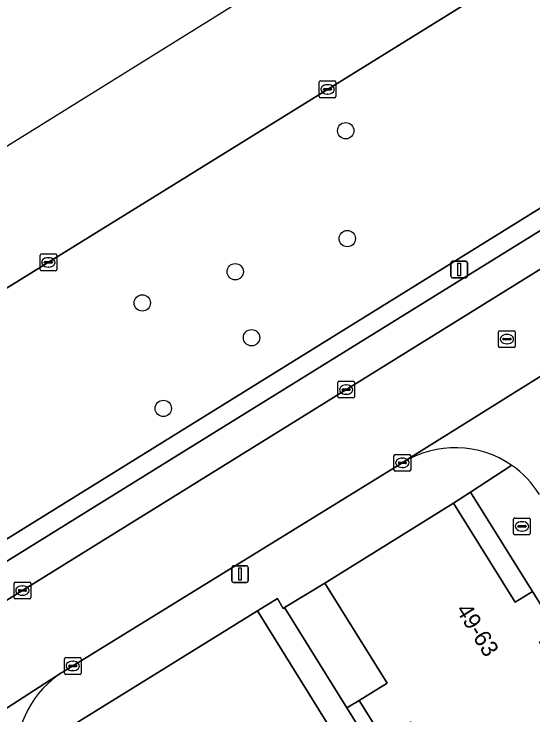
# Model space of a CAD drawing. Extents: x 160030 to 160839, y 385325 to 386450.
# Drawn here: x 160226.61 to 160257.7, y 386202.91 to 386244.91 of the extents above; entities that cross this region are included whole.
import ezdxf

# ---------------------------------------------------------------- set-up
doc = ezdxf.new("R2010")
doc.units = 0
for name, color, linetype in [('IMGEO_Berm_groen', 7, 'Continuous'), ('IMGEO_Boom', 7, 'Continuous'), ('IMGEO_Brandkraan', 7, 'Continuous'), ('IMGEO_Erf', 7, 'Continuous'), ('IMGEO_Groenvoorziening', 7, 'Continuous'), ('IMGEO_Haag', 7, 'Continuous'), ('IMGEO_Kolk', 7, 'Continuous'), ('IMGEO_Lichtmast', 7, 'Continuous'), ('IMGEO_Pand', 7, 'Continuous'), ('IMGEO_Pand_nummerreeks', 7, 'Continuous'), ('IMGEO_Parkeervlak_open', 7, 'Continuous'), ('IMGEO_Rijbaan_lokaal_open', 7, 'Continuous'), ('IMGEO_Rijbaan_regionaal_gesloten', 7, 'Continuous'), ('IMGEO_Rioolput', 7, 'Continuous'), ('IMGEO_Voetpad_op_trap', 7, 'Continuous'), ('IMGEO_Voetpad_open', 7, 'Continuous')]:
    doc.layers.add(name, color=color, linetype=linetype)

msp = doc.modelspace()

# ---------------------------------------------------------------- linework, layer by layer
at = {"layer": 'IMGEO_Berm_groen'}
for points in [[(160234.469, 386218.598), (160277.33, 386245.172), (160280.701, 386245.111), (160288.622, 386250), (160297.811, 386255.671), (160290.722, 386267.055), (160290.073, 386268.104), (160268.911, 386254.994), (160262.546, 386251.044), (160260.864, 386250), (160234.899, 386233.885), (160206.043, 386216.043), (160153.804, 386183.592), (160128.715, 386168.047), (160086.922, 386142.123), (160078.853, 386137.104), (160078.685, 386136.999), (160079.791, 386135.22), (160079.109, 386134.797), (160079.894, 386133.531), (160076.58, 386131.475), (160075.795, 386132.741), (160071.15, 386129.885)], [(160077.328, 386121.006), (160081.949, 386123.902), (160132.017, 386154.864), (160181.265, 386185.59), (160234.469, 386218.598)]]:
    msp.add_lwpolyline(points, dxfattribs=at)
at = {"layer": 'IMGEO_Boom'}
for centre in [(160246.481, 386237.915), (160246.572, 386231.449), (160239.861, 386229.468), (160234.294, 386227.597), (160240.837, 386225.514), (160235.553, 386221.279)]:
    msp.add_circle(centre, 0.489, dxfattribs=at)
at = {"layer": 'IMGEO_Brandkraan'}
for p, q in [((160256.539, 386213.784), (160256.539, 386214.636)), ((160256.614, 386214.71), (160257.466, 386214.71)), ((160257.027, 386214.49), (160257.052, 386214.49)), ((160257.54, 386214.636), (160257.54, 386213.784)), ((160256.798, 386214.204), (160256.798, 386214.216)), ((160257.236, 386214.167), (160256.838, 386214.167)), ((160256.841, 386214.253), (160257.239, 386214.253)), ((160257.282, 386214.216), (160257.282, 386214.204)), ((160257.466, 386213.71), (160256.614, 386213.71)), ((160257.05, 386213.93), (160257.025, 386213.93))]:
    msp.add_line(p, q, dxfattribs=at)
for points in [[(160256.539, 386213.784), (160256.539, 386214.636)], [(160256.614, 386214.71), (160257.466, 386214.71)], [(160257.54, 386214.636), (160257.54, 386213.784)], [(160257.466, 386213.71), (160256.614, 386213.71)]]:
    msp.add_lwpolyline(points, dxfattribs=at)
for centre, radius, start, end in [((160256.616, 386214.634), 0.0765, 91.552, 178.448), ((160256.616, 386214.634), 0.0765, 91.552, 178.448), ((160257.464, 386214.634), 0.0765, 1.552, 88.448), ((160257.464, 386214.634), 0.0765, 1.552, 88.448), ((160256.838, 386214.213), 0.0403, 85.8775, 175.7526), ((160256.835, 386214.203), 0.0366, 178.938, 274.7102), ((160257.239, 386214.21), 0.043, 264.8664, 352.4533), ((160257.243, 386214.215), 0.0386, 1.7309, 96.639), ((160256.616, 386213.786), 0.0765, 181.552, 268.448), ((160256.616, 386213.786), 0.0765, 181.552, 268.448), ((160257.464, 386213.786), 0.0765, 271.552, 358.448), ((160257.464, 386213.786), 0.0765, 271.552, 358.448)]:
    msp.add_arc(centre, radius, start, end, dxfattribs=at)
for centre, major_axis, ratio, start_param, end_param in [((160257.026, 386214.21), (-0.387, 0.002), 0.722429, 4.712389, 7.853982), ((160257.051, 386214.21), (-0.39, 0.002), 0.717154, 1.570796, 4.712389)]:
    msp.add_ellipse(centre, major_axis=major_axis, ratio=ratio, start_param=start_param, end_param=end_param, dxfattribs=at)
at = {"layer": 'IMGEO_Erf'}
msp.add_lwpolyline([(160253.948, 386216.255), (160252.944, 386215.602), (160256.637, 386209.661), (160257.675, 386210.306)], close=True, dxfattribs=at)
at = {"layer": 'IMGEO_Groenvoorziening'}
msp.add_lwpolyline([(160245.235, 386210.809), (160242.822, 386209.346), (160246.555, 386203.326), (160247.292, 386203.783), (160248.96, 386204.82)], close=True, dxfattribs=at)
msp.add_lwpolyline([(160267.49, 386143.85), (160277.737, 386150.227), (160241.195, 386209.143), (160230.241, 386202.349)], dxfattribs=at)
at = {"layer": 'IMGEO_Haag'}
msp.add_lwpolyline([(160246.555, 386203.326), (160247.292, 386203.783), (160248.96, 386204.82), (160245.235, 386210.809), (160242.822, 386209.346)], close=True, dxfattribs=at)
at = {"layer": 'IMGEO_Kolk'}
for p, q in [((160244.966, 386240.895), (160245.818, 386240.895)), ((160244.891, 386239.969), (160244.891, 386240.821)), ((160245.193, 386240.438), (160245.591, 386240.438)), ((160245.379, 386240.675), (160245.404, 386240.675)), ((160245.892, 386240.821), (160245.892, 386239.969)), ((160245.15, 386240.389), (160245.15, 386240.401)), ((160245.588, 386240.352), (160245.19, 386240.352)), ((160245.402, 386240.115), (160245.377, 386240.115)), ((160245.634, 386240.401), (160245.634, 386240.389)), ((160245.818, 386239.895), (160244.966, 386239.895)), ((160228.165, 386229.603), (160228.165, 386230.455)), ((160228.24, 386230.529), (160229.092, 386230.529)), ((160229.166, 386230.455), (160229.166, 386229.603)), ((160228.424, 386230.023), (160228.424, 386230.035)), ((160228.862, 386229.986), (160228.464, 386229.986)), ((160228.467, 386230.072), (160228.865, 386230.072)), ((160228.653, 386230.309), (160228.678, 386230.309)), ((160228.908, 386230.035), (160228.908, 386230.023)), ((160229.092, 386229.529), (160228.24, 386229.529)), ((160228.676, 386229.749), (160228.651, 386229.749)), ((160246.006, 386221.975), (160246.006, 386222.827)), ((160246.081, 386222.901), (160246.933, 386222.901)), ((160247.007, 386222.827), (160247.007, 386221.975)), ((160246.265, 386222.395), (160246.265, 386222.407)), ((160246.703, 386222.358), (160246.305, 386222.358)), ((160246.308, 386222.444), (160246.706, 386222.444)), ((160246.494, 386222.681), (160246.519, 386222.681)), ((160246.749, 386222.407), (160246.749, 386222.395)), ((160246.517, 386222.121), (160246.492, 386222.121)), ((160246.933, 386221.901), (160246.081, 386221.901)), ((160249.372, 386217.59), (160249.372, 386218.442)), ((160249.447, 386218.516), (160250.299, 386218.516)), ((160249.86, 386218.296), (160249.885, 386218.296)), ((160250.373, 386218.442), (160250.373, 386217.59)), ((160249.631, 386218.01), (160249.631, 386218.022)), ((160250.069, 386217.973), (160249.671, 386217.973)), ((160249.674, 386218.059), (160250.072, 386218.059)), ((160249.883, 386217.736), (160249.858, 386217.736)), ((160250.115, 386218.022), (160250.115, 386218.01)), ((160250.299, 386217.516), (160249.447, 386217.516)), ((160226.608, 386209.939), (160226.608, 386210.791)), ((160226.683, 386210.865), (160227.535, 386210.865)), ((160227.096, 386210.645), (160227.121, 386210.645)), ((160227.609, 386210.791), (160227.609, 386209.939)), ((160226.867, 386210.359), (160226.867, 386210.371)), ((160227.305, 386210.322), (160226.907, 386210.322)), ((160226.91, 386210.408), (160227.308, 386210.408)), ((160227.351, 386210.371), (160227.351, 386210.359)), ((160227.535, 386209.865), (160226.683, 386209.865)), ((160227.119, 386210.085), (160227.094, 386210.085)), ((160229.629, 386205.417), (160229.629, 386206.269)), ((160229.704, 386206.343), (160230.556, 386206.343)), ((160230.117, 386206.123), (160230.142, 386206.123)), ((160230.63, 386206.269), (160230.63, 386205.417)), ((160229.888, 386205.837), (160229.888, 386205.849)), ((160230.326, 386205.8), (160229.928, 386205.8)), ((160229.931, 386205.886), (160230.329, 386205.886)), ((160230.14, 386205.563), (160230.115, 386205.563)), ((160230.372, 386205.849), (160230.372, 386205.837)), ((160230.556, 386205.343), (160229.704, 386205.343))]:
    msp.add_line(p, q, dxfattribs=at)
for points in [[(160244.966, 386240.895), (160245.818, 386240.895)], [(160244.891, 386239.969), (160244.891, 386240.821)], [(160245.892, 386240.821), (160245.892, 386239.969)], [(160245.818, 386239.895), (160244.966, 386239.895)], [(160228.165, 386229.603), (160228.165, 386230.455)], [(160228.24, 386230.529), (160229.092, 386230.529)], [(160229.166, 386230.455), (160229.166, 386229.603)], [(160229.092, 386229.529), (160228.24, 386229.529)], [(160246.006, 386221.975), (160246.006, 386222.827)], [(160246.081, 386222.901), (160246.933, 386222.901)], [(160247.007, 386222.827), (160247.007, 386221.975)], [(160246.933, 386221.901), (160246.081, 386221.901)], [(160249.372, 386217.59), (160249.372, 386218.442)], [(160249.447, 386218.516), (160250.299, 386218.516)], [(160250.373, 386218.442), (160250.373, 386217.59)], [(160250.299, 386217.516), (160249.447, 386217.516)], [(160226.608, 386209.939), (160226.608, 386210.791)], [(160226.683, 386210.865), (160227.535, 386210.865)], [(160227.609, 386210.791), (160227.609, 386209.939)], [(160227.535, 386209.865), (160226.683, 386209.865)], [(160229.629, 386205.417), (160229.629, 386206.269)], [(160229.704, 386206.343), (160230.556, 386206.343)], [(160230.63, 386206.269), (160230.63, 386205.417)], [(160230.556, 386205.343), (160229.704, 386205.343)]]:
    msp.add_lwpolyline(points, dxfattribs=at)
for centre, radius, start, end in [((160244.968, 386240.819), 0.0765, 91.552, 178.448), ((160244.968, 386240.819), 0.0765, 91.552, 178.448), ((160245.816, 386240.819), 0.0765, 1.552, 88.448), ((160245.816, 386240.819), 0.0765, 1.552, 88.448), ((160245.19, 386240.398), 0.0403, 85.8775, 175.7526), ((160245.595, 386240.4), 0.0386, 1.7309, 96.639), ((160245.187, 386240.388), 0.0366, 178.938, 274.7102), ((160245.591, 386240.395), 0.043, 264.8664, 352.4533), ((160244.968, 386239.971), 0.0765, 181.552, 268.448), ((160244.968, 386239.971), 0.0765, 181.552, 268.448), ((160245.816, 386239.971), 0.0765, 271.552, 358.448), ((160245.816, 386239.971), 0.0765, 271.552, 358.448), ((160228.242, 386230.453), 0.0765, 91.552, 178.448), ((160228.242, 386230.453), 0.0765, 91.552, 178.448), ((160229.09, 386230.453), 0.0765, 1.552, 88.448), ((160229.09, 386230.453), 0.0765, 1.552, 88.448), ((160228.464, 386230.032), 0.0403, 85.8775, 175.7526), ((160228.461, 386230.022), 0.0366, 178.938, 274.7102), ((160228.865, 386230.029), 0.043, 264.8664, 352.4533), ((160228.869, 386230.034), 0.0386, 1.7309, 96.639), ((160228.242, 386229.605), 0.0765, 181.552, 268.448), ((160228.242, 386229.605), 0.0765, 181.552, 268.448), ((160229.09, 386229.605), 0.0765, 271.552, 358.448), ((160229.09, 386229.605), 0.0765, 271.552, 358.448), ((160246.083, 386222.825), 0.0765, 91.552, 178.448), ((160246.083, 386222.825), 0.0765, 91.552, 178.448), ((160246.931, 386222.825), 0.0765, 1.552, 88.448), ((160246.931, 386222.825), 0.0765, 1.552, 88.448), ((160246.305, 386222.404), 0.0403, 85.8775, 175.7526), ((160246.302, 386222.394), 0.0366, 178.938, 274.7102), ((160246.706, 386222.401), 0.043, 264.8664, 352.4533), ((160246.71, 386222.406), 0.0386, 1.7309, 96.639), ((160246.083, 386221.977), 0.0765, 181.552, 268.448), ((160246.083, 386221.977), 0.0765, 181.552, 268.448), ((160246.931, 386221.977), 0.0765, 271.552, 358.448), ((160246.931, 386221.977), 0.0765, 271.552, 358.448), ((160249.449, 386218.44), 0.0765, 91.552, 178.448), ((160249.449, 386218.44), 0.0765, 91.552, 178.448), ((160250.297, 386218.44), 0.0765, 1.552, 88.448), ((160250.297, 386218.44), 0.0765, 1.552, 88.448), ((160249.671, 386218.019), 0.0403, 85.8775, 175.7526), ((160249.668, 386218.009), 0.0366, 178.938, 274.7102), ((160250.072, 386218.016), 0.043, 264.8664, 352.4533), ((160250.076, 386218.021), 0.0386, 1.7309, 96.639), ((160249.449, 386217.592), 0.0765, 181.552, 268.448), ((160249.449, 386217.592), 0.0765, 181.552, 268.448), ((160250.297, 386217.592), 0.0765, 271.552, 358.448), ((160250.297, 386217.592), 0.0765, 271.552, 358.448), ((160226.685, 386210.789), 0.0765, 91.552, 178.448), ((160226.685, 386210.789), 0.0765, 91.552, 178.448), ((160227.533, 386210.789), 0.0765, 1.552, 88.448), ((160227.533, 386210.789), 0.0765, 1.552, 88.448), ((160226.907, 386210.368), 0.0403, 85.8775, 175.7526), ((160226.904, 386210.358), 0.0366, 178.938, 274.7102), ((160227.308, 386210.365), 0.043, 264.8664, 352.4533), ((160227.312, 386210.37), 0.0386, 1.7309, 96.639), ((160226.685, 386209.941), 0.0765, 181.552, 268.448), ((160226.685, 386209.941), 0.0765, 181.552, 268.448), ((160227.533, 386209.941), 0.0765, 271.552, 358.448), ((160227.533, 386209.941), 0.0765, 271.552, 358.448), ((160229.706, 386206.267), 0.0765, 91.552, 178.448), ((160229.706, 386206.267), 0.0765, 91.552, 178.448), ((160230.554, 386206.267), 0.0765, 1.552, 88.448), ((160230.554, 386206.267), 0.0765, 1.552, 88.448), ((160229.928, 386205.846), 0.0403, 85.8775, 175.7526), ((160229.925, 386205.836), 0.0366, 178.938, 274.7102), ((160230.329, 386205.843), 0.043, 264.8664, 352.4533), ((160230.333, 386205.848), 0.0386, 1.7309, 96.639), ((160229.706, 386205.419), 0.0765, 181.552, 268.448), ((160229.706, 386205.419), 0.0765, 181.552, 268.448), ((160230.554, 386205.419), 0.0765, 271.552, 358.448), ((160230.554, 386205.419), 0.0765, 271.552, 358.448)]:
    msp.add_arc(centre, radius, start, end, dxfattribs=at)
for centre, major_axis, ratio, start_param, end_param in [((160245.378, 386240.395), (-0.387, 0.002), 0.722429, 4.712389, 7.853982), ((160245.403, 386240.395), (-0.39, 0.002), 0.717154, 1.570796, 4.712389), ((160228.652, 386230.029), (-0.387, 0.002), 0.722429, 4.712389, 7.853982), ((160228.677, 386230.029), (-0.39, 0.002), 0.717154, 1.570796, 4.712389), ((160246.493, 386222.401), (-0.387, 0.002), 0.722429, 4.712389, 7.853982), ((160246.518, 386222.401), (-0.39, 0.002), 0.717154, 1.570796, 4.712389), ((160249.859, 386218.016), (-0.387, 0.002), 0.722429, 4.712389, 7.853982), ((160249.884, 386218.016), (-0.39, 0.002), 0.717154, 1.570796, 4.712389), ((160227.095, 386210.365), (-0.387, 0.002), 0.722429, 4.712389, 7.853982), ((160227.12, 386210.365), (-0.39, 0.002), 0.717154, 1.570796, 4.712389), ((160230.116, 386205.843), (-0.387, 0.002), 0.722429, 4.712389, 7.853982), ((160230.141, 386205.843), (-0.39, 0.002), 0.717154, 1.570796, 4.712389)]:
    msp.add_ellipse(centre, major_axis=major_axis, ratio=ratio, start_param=start_param, end_param=end_param, dxfattribs=at)
at = {"layer": 'IMGEO_Lichtmast'}
for p, q in [((160252.781, 386229.195), (160252.781, 386229.995)), ((160252.781, 386229.995), (160252.781, 386229.195)), ((160252.881, 386230.095), (160253.671, 386230.095)), ((160253.671, 386230.095), (160252.881, 386230.095)), ((160253.771, 386229.995), (160253.771, 386229.195)), ((160253.771, 386229.195), (160253.771, 386229.995)), ((160253.671, 386229.095), (160252.881, 386229.095)), ((160252.881, 386229.095), (160253.671, 386229.095)), ((160239.75, 386211.854), (160240.54, 386211.854)), ((160240.54, 386211.854), (160239.75, 386211.854)), ((160239.65, 386210.954), (160239.65, 386211.754)), ((160239.65, 386211.754), (160239.65, 386210.954)), ((160240.64, 386211.754), (160240.64, 386210.954)), ((160240.64, 386210.954), (160240.64, 386211.754)), ((160240.54, 386210.854), (160239.75, 386210.854)), ((160239.75, 386210.854), (160240.54, 386210.854))]:
    msp.add_line(p, q, dxfattribs=at)
for points in [[(160253.201, 386229.97), (160253.351, 386229.97), (160253.351, 386229.22), (160253.201, 386229.22), (160253.201, 386229.97)], [(160240.07, 386211.729), (160240.22, 386211.729), (160240.22, 386210.979), (160240.07, 386210.979), (160240.07, 386211.729)]]:
    msp.add_lwpolyline(points, dxfattribs=at)
for centre, start, end in [((160252.881, 386229.995), 90, 180), ((160252.881, 386229.995), 90, 180), ((160253.671, 386229.995), 0, 90), ((160253.671, 386229.995), 360, 90), ((160252.881, 386229.195), 180, 270), ((160252.881, 386229.195), 180, 270), ((160253.671, 386229.195), 270, 0), ((160253.671, 386229.195), 270, 0), ((160239.75, 386211.754), 90, 180), ((160239.75, 386211.754), 90, 180), ((160240.54, 386211.754), 0, 90), ((160240.54, 386211.754), 360, 90), ((160239.75, 386210.954), 180, 270), ((160239.75, 386210.954), 180, 270), ((160240.54, 386210.954), 270, 0), ((160240.54, 386210.954), 270, 0)]:
    msp.add_arc(centre, 0.1, start, end, dxfattribs=at)
at = {"layer": 'IMGEO_Pand'}
msp.add_lwpolyline([(160258.095, 386207.293), (160259.144, 386207.945), (160257.675, 386210.306), (160256.637, 386209.661), (160252.944, 386215.602), (160245.235, 386210.809), (160248.96, 386204.82), (160247.292, 386203.783), (160248.725, 386201.477), (160250.352, 386202.489), (160253.899, 386196.785), (160261.637, 386201.596)], close=True, dxfattribs=at)
at = {"layer": 'IMGEO_Parkeervlak_open'}
for points in [[(160197, 386191.681), (160202.023, 386194.798), (160236.536, 386216.214), (160272.948, 386238.804), (160281.681, 386244.232)], [(160280.607, 386243.974), (160277.792, 386244.025), (160277.52, 386243.95), (160235.069, 386217.631), (160181.866, 386184.624), (160132.617, 386153.897), (160082.55, 386122.936), (160077.216, 386119.593)]]:
    msp.add_lwpolyline(points, dxfattribs=at)
at = {"layer": 'IMGEO_Rijbaan_lokaal_open'}
for points in [[(160341.258, 386281.38), (160309.698, 386261.623), (160290.979, 386250), (160281.681, 386244.232), (160272.948, 386238.804), (160236.536, 386216.214), (160202.023, 386194.798), (160204.903, 386190.137), (160215.186, 386196.533)], [(160249.907, 386218.038), (160250.038, 386218.131), (160264.073, 386226.894), (160264.293, 386227.009), (160277.674, 386235.298), (160288.438, 386241.98), (160288.52, 386242.039), (160302.372, 386250.686)], [(160264.293, 386227.009), (160264.073, 386226.894), (160250.038, 386218.131), (160249.907, 386218.038)], [(160217.281, 386197.589), (160229.414, 386205.416), (160229.548, 386205.486), (160249.907, 386218.038)], [(160229.548, 386205.486), (160229.414, 386205.416), (160217.281, 386197.589)]]:
    msp.add_lwpolyline(points, dxfattribs=at)
for centre, radius, start, end in [((160253.034, 386212.967), 5.957, 55.3156, 121.6607), ((160253.04, 386212.973), 5.949, 31.9794, 55.328), ((160232.62, 386200.5), 5.856, 121.6443, 182.9602)]:
    msp.add_arc(centre, radius, start, end, dxfattribs=at)
at = {"layer": 'IMGEO_Rijbaan_regionaal_gesloten'}
for points in [[(160352.991, 386307.11), (160367.673, 386316.234), (160373.033, 386319.565), (160405.661, 386339.842), (160426.458, 386352.78), (160454.717, 386370.262), (160466.628, 386377.779), (160485.79, 386389.673), (160500, 386398.48), (160519.898, 386410.812), (160536.553, 386421.109), (160549.768, 386429.187), (160551.876, 386430.476), (160552.093, 386430.607), (160562.767, 386437.281), (160554.007, 386449.857), (160519.651, 386421.283), (160338.731, 386306.963), (160029.667, 386114.83)], [(160044.127, 386115.536), (160048.296, 386118.133), (160050.756, 386119.651), (160051.918, 386120.389), (160064.409, 386128.144), (160069.72, 386131.423), (160078.685, 386136.999), (160078.853, 386137.104), (160086.922, 386142.123), (160128.715, 386168.047), (160153.804, 386183.592), (160206.043, 386216.043), (160234.899, 386233.885), (160260.864, 386250), (160262.546, 386251.044), (160268.911, 386254.994), (160290.073, 386268.104), (160291.289, 386268.857), (160292.973, 386269.9), (160296.964, 386272.372), (160320.014, 386286.663), (160329.851, 386292.79), (160333.365, 386294.979)]]:
    msp.add_lwpolyline(points, dxfattribs=at)
at = {"layer": 'IMGEO_Rioolput'}
for p, q in [((160255.64, 386225.005), (160255.64, 386225.857)), ((160255.715, 386225.931), (160256.567, 386225.931)), ((160256.128, 386225.711), (160256.153, 386225.711)), ((160256.641, 386225.857), (160256.641, 386225.005)), ((160255.899, 386225.425), (160255.899, 386225.437)), ((160256.337, 386225.388), (160255.939, 386225.388)), ((160255.942, 386225.474), (160256.34, 386225.474)), ((160256.383, 386225.437), (160256.383, 386225.425)), ((160256.567, 386224.931), (160255.715, 386224.931)), ((160256.151, 386225.151), (160256.126, 386225.151))]:
    msp.add_line(p, q, dxfattribs=at)
for points in [[(160255.64, 386225.005), (160255.64, 386225.857)], [(160255.715, 386225.931), (160256.567, 386225.931)], [(160256.641, 386225.857), (160256.641, 386225.005)], [(160256.567, 386224.931), (160255.715, 386224.931)]]:
    msp.add_lwpolyline(points, dxfattribs=at)
for centre, radius, start, end in [((160255.717, 386225.855), 0.0765, 91.552, 178.448), ((160255.717, 386225.855), 0.0765, 91.552, 178.448), ((160256.565, 386225.855), 0.0765, 1.552, 88.448), ((160256.565, 386225.855), 0.0765, 1.552, 88.448), ((160255.939, 386225.434), 0.0403, 85.8775, 175.7526), ((160255.936, 386225.424), 0.0366, 178.938, 274.7102), ((160256.34, 386225.431), 0.043, 264.8664, 352.4533), ((160256.344, 386225.436), 0.0386, 1.7309, 96.639), ((160255.717, 386225.007), 0.0765, 181.552, 268.448), ((160255.717, 386225.007), 0.0765, 181.552, 268.448), ((160256.565, 386225.007), 0.0765, 271.552, 358.448), ((160256.565, 386225.007), 0.0765, 271.552, 358.448)]:
    msp.add_arc(centre, radius, start, end, dxfattribs=at)
for centre, major_axis, ratio, start_param, end_param in [((160256.127, 386225.431), (-0.387, 0.002), 0.722429, 4.712389, 7.853982), ((160256.152, 386225.431), (-0.39, 0.002), 0.717154, 1.570796, 4.712389)]:
    msp.add_ellipse(centre, major_axis=major_axis, ratio=ratio, start_param=start_param, end_param=end_param, dxfattribs=at)
at = {"layer": 'IMGEO_Voetpad_op_trap'}
msp.add_lwpolyline([(160247.292, 386203.783), (160246.555, 386203.326), (160247.986, 386201.019), (160248.725, 386201.477)], close=True, dxfattribs=at)
at = {"layer": 'IMGEO_Voetpad_open'}
for points in [[(160341.022, 386282.591), (160315.759, 386266.812), (160299.088, 386256.53), (160291.945, 386267.798), (160291.289, 386268.857), (160290.073, 386268.104), (160290.722, 386267.055), (160297.811, 386255.671), (160288.622, 386250), (160280.701, 386245.111), (160277.33, 386245.172), (160234.469, 386218.598), (160181.265, 386185.59), (160132.017, 386154.864), (160081.949, 386123.902), (160077.328, 386121.006)], [(160077.216, 386119.593), (160082.55, 386122.936), (160132.617, 386153.897), (160181.866, 386184.624), (160235.069, 386217.631), (160277.52, 386243.95), (160277.792, 386244.025), (160280.607, 386243.974)], [(160249.907, 386218.038), (160229.548, 386205.486)], [(160241.195, 386209.143), (160242.397, 386209.888), (160242.724, 386209.287), (160242.822, 386209.346), (160245.235, 386210.809), (160252.944, 386215.602), (160253.948, 386216.255), (160256.424, 386217.866)], [(160256.424, 386217.866), (160253.948, 386216.255), (160257.675, 386210.306), (160259.144, 386207.945), (160266.201, 386196.535), (160267.63, 386194.236), (160274.789, 386182.823), (160276.249, 386180.473), (160283.335, 386169.074), (160284.761, 386166.781), (160288.279, 386161.083)], [(160226.772, 386200.198), (160230.142, 386202.301), (160230.241, 386202.349), (160241.195, 386209.143)]]:
    msp.add_lwpolyline(points, dxfattribs=at)
msp.add_lwpolyline([(160256.495, 386187.299), (160255.053, 386189.624), (160247.986, 386201.019), (160246.555, 386203.326), (160242.822, 386209.346), (160242.724, 386209.287), (160242.397, 386209.888), (160241.195, 386209.143), (160277.737, 386150.227), (160278.999, 386151.012), (160273.575, 386159.757), (160272.152, 386162.052), (160265.035, 386173.528), (160263.593, 386175.853)], close=True, dxfattribs=at)
for centre, radius, start, end in [((160253.034, 386212.967), 5.957, 55.3156, 121.6607), ((160253.04, 386212.973), 5.949, 31.9794, 55.328), ((160232.62, 386200.5), 5.856, 121.6443, 182.9602)]:
    msp.add_arc(centre, radius, start, end, dxfattribs=at)

# ---------------------------------------------------------------- texts
at = {"layer": 'IMGEO_Pand_nummerreeks'}
msp.add_text('49-63', height=1, rotation=301.8263, dxfattribs=at).set_placement((160253.056, 386209.202))

doc.saveas('drawing.dxf')
